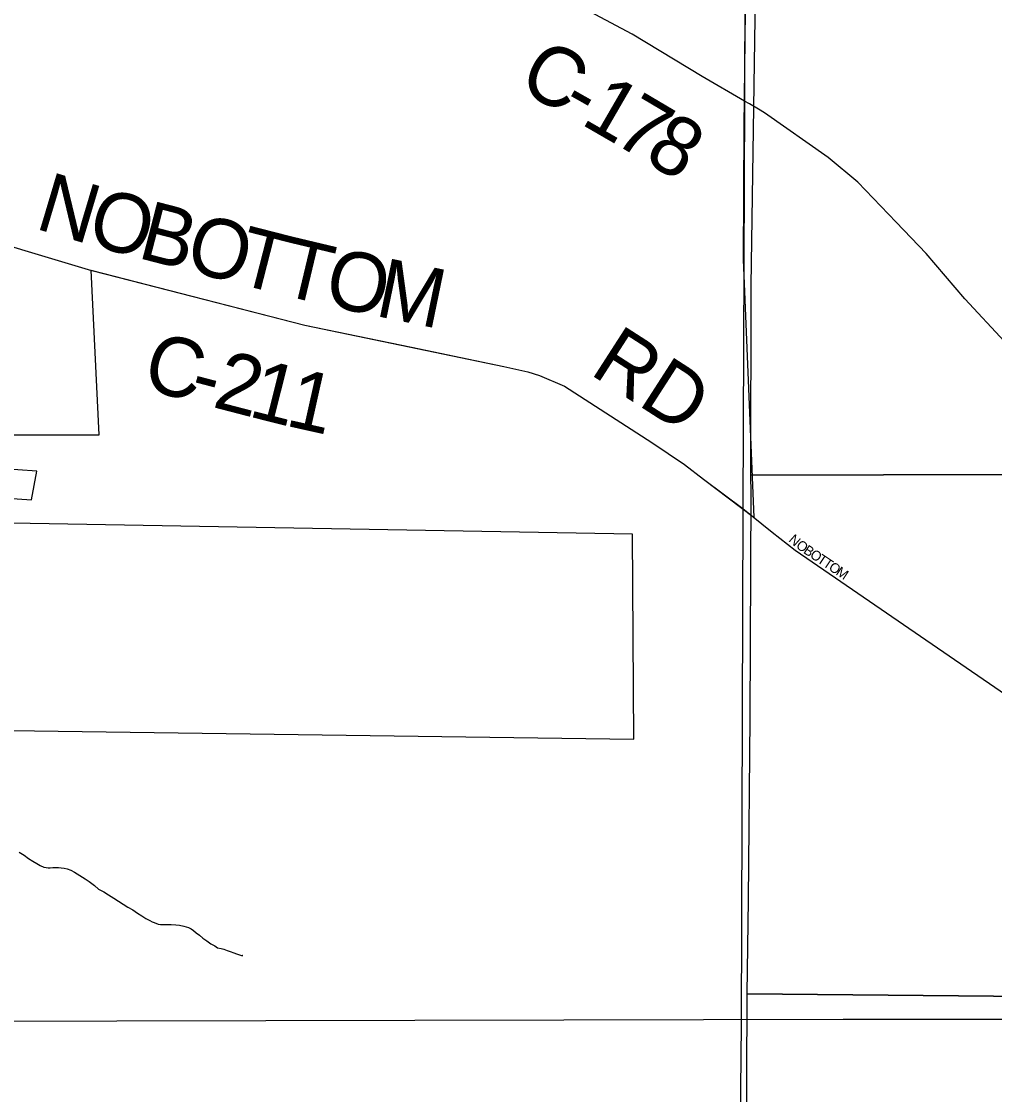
# Model space of a CAD drawing. Extents: x 2010165 to 2382125, y 1060529 to 1407316.
# Drawn here: x 2136008 to 2140939, y 1229747 to 1235186 of the extents above; entities that cross this region are included whole.
import ezdxf

# ---------------------------------------------------------------- set-up
doc = ezdxf.new("R2010")
doc.units = 0
for name, color, linetype in [('GM_X_City_Street', 7, 'Continuous'), ('GM_X_City_Street_Text', 7, 'Continuous'), ('GM_X_Corporation', 7, 'Continuous'), ('GM_X_County_Road', 7, 'Continuous'), ('GM_X_County_Road_Text', 7, 'Continuous'), ('GM_X_Minor_River', 7, 'Continuous'), ('GM_X_Rail_Line', 7, 'Continuous'), ('GM_X_Section', 7, 'Continuous'), ('GM_X_Township', 7, 'Continuous')]:
    doc.layers.add(name, color=color, linetype=linetype)

msp = doc.modelspace()

# ---------------------------------------------------------------- linework, layer by layer
at = {"layer": 'GM_X_City_Street'}
for points in [[(2142509.6, 1230902.3), (2142347.9, 1231178.8), (2142270.7, 1231341.5), (2142189.9, 1231576.2), (2142109.1, 1231823), (2141937.3, 1232254.6), (2141814.9, 1232601.7), (2141761.6, 1232742.2), (2141678.4, 1232890.8), (2141624.9, 1232997.2), (2141529.4, 1233101.8), (2141379.9, 1233202.6), (2141256.2, 1233273.3), (2141156.7, 1233373.8), (2140989.6, 1233562.9), (2140788.7, 1233780.1), (2140591.8, 1234009.3), (2140440.6, 1234168.2), (2140245.6, 1234371.4), (2140096.5, 1234495.9), (2139774, 1234723.1), (2139743.3, 1234740.9)], [(2139812.7, 1232597.9), (2139928, 1232505.7), (2142673.2, 1230622.5)]]:
    msp.add_lwpolyline(points, dxfattribs=at)
at = {"layer": 'GM_X_Corporation'}
for points in [[(2135881.7, 1233090.1), (2136401.5, 1233090.1), (2136362.1, 1233924.5), (2137443.4, 1233646.9), (2138452.5, 1233437.6), (2138573.4, 1233409.1), (2138633.1, 1233391.9), (2138759.7, 1233336.5), (2139202.6, 1233051.7), (2139368.7, 1232940.9), (2139463.6, 1232865.8), (2139720.7, 1232671.5), (2139666.5, 1233979.8), (2139669.9, 1234651.7), (2139678.4, 1235391.5)], [(2135840.1, 1232775.5), (2136059.6, 1232760.8), (2136086.2, 1232907.1), (2135891.6, 1232920.2)], [(2135099.6, 1231604.1), (2139111.1, 1231548.6), (2139105.1, 1232587.1), (2135765.5, 1232645.4)]]:
    msp.add_lwpolyline(points, dxfattribs=at)
at = {"layer": 'GM_X_County_Road'}
for points in [[(2139743.3, 1234740.9), (2139697.1, 1234767.7), (2139671.7, 1234782.4), (2139457.6, 1234906.7), (2139103.6, 1235122.1), (2138515.1, 1235436)], [(2135799.8, 1234093.1), (2136211.7, 1233968.5), (2136363.9, 1233924), (2136372.3, 1233921.9)], [(2136372.3, 1233921.9), (2137443.4, 1233646.9), (2137983.9, 1233534.1), (2138452.5, 1233437.7), (2138573.3, 1233409.1), (2138633.1, 1233391.9), (2138759.7, 1233336.5), (2139202.6, 1233051.7), (2139368.7, 1232940.9), (2139463.6, 1232865.7), (2139664.3, 1232716.7), (2139812.7, 1232597.9)]]:
    msp.add_lwpolyline(points, dxfattribs=at)
at = {"layer": 'GM_X_Minor_River'}
for points in [[(2135997.2, 1230975.5), (2136021.4, 1230959.6), (2136043.5, 1230943.6), (2136065.6, 1230929.6), (2136085.7, 1230917.6), (2136103.8, 1230907.6), (2136121.9, 1230899.7), (2136134, 1230897.7), (2136144, 1230895.7), (2136154, 1230895.8), (2136168.1, 1230897.8), (2136184.1, 1230897.9), (2136196.2, 1230897.9), (2136210.2, 1230895.9), (2136224.3, 1230894), (2136240.3, 1230890), (2136258.4, 1230884.1), (2136276.5, 1230874.1), (2136330.8, 1230840.1), (2136350.9, 1230826.1), (2136379.1, 1230806.2), (2136399.2, 1230788.2), (2136425.3, 1230774.2), (2136449.5, 1230758.2), (2136475.6, 1230742.3), (2136499.7, 1230726.3), (2136523.9, 1230712.3), (2136548, 1230696.3), (2136572.1, 1230682.4), (2136596.3, 1230666.4), (2136618.4, 1230652.4), (2136638.5, 1230638.4), (2136658.6, 1230628.5), (2136670.7, 1230622.5), (2136680.7, 1230618.5), (2136700.8, 1230610.5), (2136712.9, 1230608.6), (2136728.9, 1230608.6), (2136747, 1230608.7), (2136767, 1230608.8), (2136791.1, 1230606.8), (2136809.2, 1230604.9), (2136831.3, 1230600.9), (2136843.3, 1230596.9), (2136855.4, 1230593), (2136867.4, 1230587), (2136879.5, 1230579), (2136893.6, 1230567), (2136909.7, 1230555), (2136927.8, 1230539), (2136947.9, 1230525), (2136968, 1230511.1), (2136988.1, 1230501.1), (2137002.2, 1230491.1), (2137020.3, 1230487.1), (2137034.3, 1230483.2), (2137050.4, 1230477.2), (2137066.5, 1230471.2), (2137084.6, 1230465.3), (2137098.6, 1230459.3), (2137112.7, 1230455.3)], [(2137112.7, 1230455.3), (2137122.7, 1230451.3), (2137130.8, 1230451.4), (2137128.8, 1230451.4)]]:
    msp.add_lwpolyline(points, dxfattribs=at)
at = {"layer": 'GM_X_Rail_Line'}
msp.add_lwpolyline([(2129750.1, 1230110.3), (2131919.6, 1230114.4), (2132858.1, 1230113.6), (2134224.3, 1230115.3), (2138756.2, 1230126), (2140171.2, 1230128), (2141037.4, 1230128.7)], dxfattribs=at)
at = {"layer": 'GM_X_Section'}
for points in [[(2139732.4, 1235654), (2141797.8, 1235658.1), (2141720.3, 1232890.9), (2139704.7, 1232886.4), (2139705.7, 1233846.9)], [(2141720.3, 1232890.9), (2141648.6, 1230264.6), (2141648.1, 1230239.3), (2139686.1, 1230258), (2139691.5, 1230734.2), (2139701.1, 1231653.2), (2139705.6, 1232793.9), (2139704.7, 1232886.4)], [(2139686.1, 1230258), (2141648.1, 1230239.3), (2141594.3, 1227579), (2139677.3, 1227606), (2139680.3, 1228952.7)]]:
    msp.add_lwpolyline(points, close=True, dxfattribs=at)
at = {"layer": 'GM_X_Township'}
msp.add_lwpolyline([(2139673.9, 1235389.8), (2139671.7, 1234782.4), (2139664.3, 1232716.6), (2139654.8, 1230099.3), (2139645.3, 1229125.8)], dxfattribs=at)

# ---------------------------------------------------------------- texts
at = {"layer": 'GM_X_City_Street_Text'}
for s, rotation, p in [('N', 318.5026, (2139892.3, 1232553.7)), ('O', 323.7988, (2139929.2, 1232521.4)), ('B', 326.2622, (2139966.6, 1232494)), ('O', 326.3031, (2139999.6, 1232472)), ('T', 326.3175, (2140036.2, 1232447.6)), ('T', 326.3071, (2140065.5, 1232428.1)), ('O', 326.3031, (2140094.8, 1232408.6)), ('M', 326.3099, (2140131.4, 1232384.2))]:
    msp.add_text(s, height=50, rotation=rotation, dxfattribs=at).set_placement(p)
at = {"layer": 'GM_X_County_Road_Text'}
for s, rotation, p in [('C', 331.2229, (2138514.1, 1234848.1)), ('1', 329.9395, (2138835.7, 1234669.6)), ('-', 330.4488, (2138729.1, 1234730)), ('7', 329.3843, (2138995, 1234577.4)), ('8', 329.2165, (2139153.8, 1234483.4)), ('N', 343.3716, (2136070.4, 1234138.1)), ('O', 344.6668, (2136330.5, 1234060.5)), ('B', 345.4823, (2136589.6, 1233989.5)), ('O', 345.5212, (2136828.3, 1233927.6)), ('T', 345.6238, (2137084.5, 1233861.5)), ('T', 346.5892, (2137307.2, 1233804.5)), ('O', 347.9334, (2137533, 1233750.7)), ('M', 348.3209, (2137793.3, 1233695.1)), ('RD', 327.2538, (2138881.1, 1233402.4)), ('C', 345.2121, (2136611.2, 1233327.6)), ('2', 345.4246, (2136969.8, 1233233.1)), ('1', 345.8662, (2137151.1, 1233185.9)), ('1', 347.4112, (2137338.8, 1233138.8)), ('-', 345.2502, (2136849.7, 1233264.7))]:
    msp.add_text(s, height=300, rotation=rotation, dxfattribs=at).set_placement(p)

doc.saveas('drawing.dxf')
